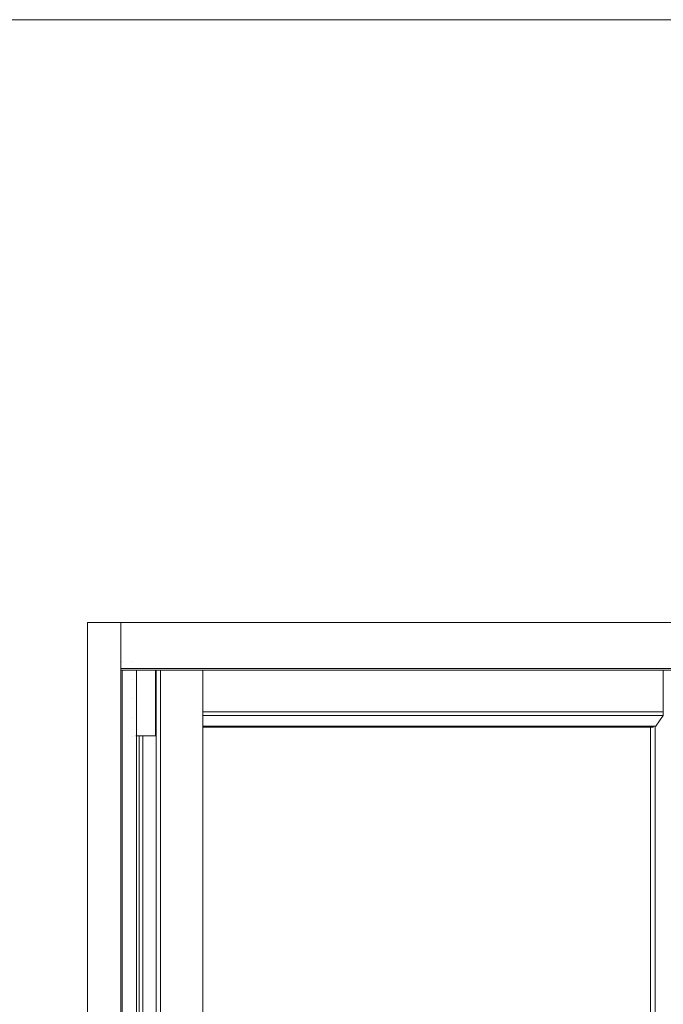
# Model space of a CAD drawing. Header units: inches. Extents: x 424 to 2043, y -237 to 445.
# Tile 781 of 965: x 861.88 to 862.734, y 218.991 to 220.297. Entities that reach past the tile are written whole.
import ezdxf

# ---------------------------------------------------------------- set-up
doc = ezdxf.new("R2010")
doc.units = ezdxf.units.IN
doc.header["$MEASUREMENT"] = 0
for name, color, linetype, lineweight in [('A-DOOR', 31, 'Continuous', 9), ('A-FLOR', 192, 'Continuous', 9), ('A-WALL', 113, 'Continuous', 9)]:
    doc.layers.add(name, color=color, linetype=linetype, lineweight=lineweight)

# ---------------------------------------------------------------- blocks, each defined once
blk = doc.blocks.new('5-panel_Bi-fold_external_door_10806 - Type 1-V58-Section 1')
at = {"layer": 'A-DOOR'}
for p, q in [((-114.9165, 4.4), (-114.8725, 4.4)), ((-114.9165, 4.4), (-114.9165, 1.6)), ((-114.8725, 4.339), (-114.8725, 4.4)), ((-114.8725, 4.4), (-111.2713, 4.4)), ((-114.8725, 4.4), (-114.8725, 1.6)), ((-114.8725, 4.339), (-111.2749, 4.339)), ((-114.8709, 4.349), (-114.8709, 4.349)), ((-114.857, 4.349), (-114.8569, 4.349)), ((-114.1531, 4.3374), (-114.1531, 4.2816)), ((-114.8724, 4.337), (-111.275, 4.337)), ((-114.8708, 4.3372), (-114.8708, 1.6)), ((-114.8516, 1.6), (-114.8516, 4.3372)), ((-114.8264, 4.25), (-114.8264, 4.3372)), ((-114.8253, 1.6), (-114.8253, 4.3372)), ((-114.8198, 1.6), (-114.8198, 4.3372)), ((-114.7638, 1.6), (-114.7638, 4.3372)), ((-114.871, 4.324), (-114.871, 4.324)), ((-114.8709, 4.324), (-114.8709, 4.324)), ((-114.8709, 4.324), (-114.8709, 4.324)), ((-114.8709, 4.324), (-114.8709, 4.324)), ((-114.857, 4.324), (-114.857, 4.324)), ((-114.857, 4.324), (-114.8569, 4.324)), ((-114.857, 4.324), (-114.857, 4.324)), ((-114.8569, 4.324), (-114.8569, 4.324)), ((-114.871, 4.299), (-114.871, 4.299)), ((-114.8709, 4.299), (-114.8709, 4.299)), ((-114.8709, 4.299), (-114.8709, 4.299)), ((-114.8709, 4.299), (-114.8709, 4.299)), ((-114.857, 4.299), (-114.857, 4.299)), ((-114.857, 4.299), (-114.8569, 4.299)), ((-114.857, 4.299), (-114.857, 4.299)), ((-114.8569, 4.299), (-114.8569, 4.299)), ((-114.871, 4.274), (-114.871, 4.274)), ((-114.8709, 4.274), (-114.8709, 4.274)), ((-114.8709, 4.274), (-114.8709, 4.274)), ((-114.8709, 4.274), (-114.8709, 4.274)), ((-114.857, 4.274), (-114.857, 4.274)), ((-114.857, 4.274), (-114.8569, 4.274)), ((-114.857, 4.274), (-114.857, 4.274)), ((-114.8569, 4.274), (-114.8569, 4.274)), ((-114.1531, 4.2816), (-114.7638, 4.2816)), ((-114.1531, 4.2766), (-114.7638, 4.2766)), ((-114.1531, 4.2766), (-114.1625, 4.2627)), ((-114.1531, 4.2816), (-114.1531, 4.2766)), ((-114.1625, 4.2627), (-114.7638, 4.2627)), ((-114.1658, 4.2614), (-114.7638, 4.2614)), ((-114.1698, 4.2614), (-114.1698, 1.7031)), ((-114.1634, 4.2627), (-114.1634, 1.7018)), ((-114.8709, 4.249), (-114.8709, 4.249)), ((-114.8709, 4.249), (-114.8709, 4.249)), ((-114.857, 4.249), (-114.8569, 4.249)), ((-114.857, 4.249), (-114.857, 4.249)), ((-114.8569, 4.249), (-114.8569, 4.249)), ((-114.8482, 4.25), (-114.8523, 4.25)), ((-114.8453, 4.25), (-114.8482, 4.25)), ((-114.8482, 4.25), (-114.8482, 1.685)), ((-114.8293, 4.25), (-114.8453, 4.25)), ((-114.8431, 1.685), (-114.8431, 4.25)), ((-114.8279, 4.25), (-114.8293, 4.25)), ((-114.8264, 4.25), (-114.8279, 4.25))]:
    blk.add_line(p, q, dxfattribs=at)
at = {"layer": 'A-DOOR', "flags": 128}
for points in [[(-114.8709, 4.324), (-114.8709, 4.324), (-114.8709, 4.324)], [(-114.857, 4.324), (-114.857, 4.324), (-114.8569, 4.324)], [(-114.8709, 4.299), (-114.8709, 4.299), (-114.8709, 4.299)], [(-114.857, 4.299), (-114.857, 4.299), (-114.8569, 4.299)], [(-114.8709, 4.274), (-114.8709, 4.274), (-114.8709, 4.274)], [(-114.857, 4.274), (-114.857, 4.274), (-114.8569, 4.274)]]:
    blk.add_lwpolyline(points, dxfattribs=at)
at = {"layer": 'A-DOOR'}
blk.add_ellipse((-114.8724, 4.339), major_axis=(0, 0.002), ratio=0.043708, start_param=1.560717, end_param=3.141593, dxfattribs=at)

msp = doc.modelspace()

# ---------------------------------------------------------------- linework, layer by layer
at = {"layer": 'A-FLOR'}
msp.add_line((865.6631, 220.2972), (857.2188, 220.2972), dxfattribs=at)
at = {"layer": 'A-WALL'}
for p, q in [((861.9701, 216.6972), (861.9701, 219.4972)), ((861.9701, 219.4972), (865.6153, 219.4972))]:
    msp.add_line(p, q, dxfattribs=at)

# ---------------------------------------------------------------- block references
at = {"layer": 'A-DOOR'}
msp.add_blockref('5-panel_Bi-fold_external_door_10806 - Type 1-V58-Section 1', (976.8865, 215.0972), dxfattribs=at)

doc.saveas('drawing.dxf')
